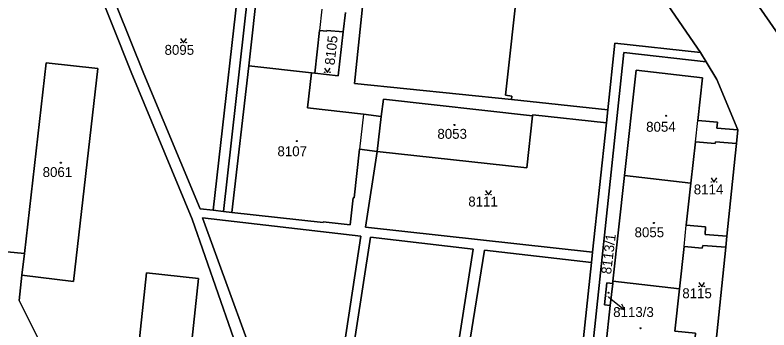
# Model space of a CAD drawing. Extents: x -596233 to -595156, y -1161235 to -1159375.
# Drawn here: x -595781 to -595651.9, y -1160086.7 to -1160032.8 of the extents above; entities that cross this region are included whole.
import ezdxf

# ---------------------------------------------------------------- set-up
doc = ezdxf.new("R2010")
doc.units = 0
for name, color, linetype in [('KN_CAR_KR', 7, 'Continuous'), ('KN_KULTURY', 7, 'Continuous'), ('KN_PARC_CIS_POM', 7, 'Continuous'), ('KN_PARC_CIS_POZ', 7, 'Continuous'), ('KN_PARC_CIS_STAV', 7, 'Continuous'), ('KN_PARC_PLOCHA', 7, 'Continuous'), ('PARC_C_SIPKA', 7, 'Continuous'), ('parcely_l', 7, 'Continuous')]:
    doc.layers.add(name, color=color, linetype=linetype)

msp = doc.modelspace()

# ---------------------------------------------------------------- linework, layer by layer
at = {"layer": 'KN_CAR_KR'}
for points in [[(-595728.44, -1160031.8), (-595728.84, -1160035.43)], [(-595721.35, -1160049.76), (-595722.02, -1160055.78)], [(-595664.51, -1160054.51), (-595664.11, -1160050.88)], [(-595666.46, -1160072.44), (-595666.07, -1160068.81)]]:
    msp.add_lwpolyline(points, dxfattribs=at)
at = {"layer": 'KN_KULTURY'}
for points in [[(-595752.6318, -1160036.8116), (-595752.1318, -1160037.5616), (-595751.6318, -1160036.8116)], [(-595728.0118, -1160041.8916), (-595727.5118, -1160042.6416), (-595727.0118, -1160041.8916)], [(-595661.8418, -1160060.7016), (-595661.3418, -1160061.4516), (-595660.8418, -1160060.7016)], [(-595700.4318, -1160062.8716), (-595699.9318, -1160063.6216), (-595699.4318, -1160062.8716)], [(-595663.9418, -1160078.5916), (-595663.4418, -1160079.3416), (-595662.9418, -1160078.5916)]]:
    msp.add_lwpolyline(points, dxfattribs=at)
for centre, radius in [((-595752.582, -1160037.5114), 0.05), ((-595751.6826, -1160037.5114), 0.05), ((-595727.962, -1160042.5914), 0.05), ((-595727.0626, -1160042.5914), 0.05), ((-595669.52, -1160050.05), 0.09), ((-595669.52, -1160050.05), 0.0398), ((-595705.76, -1160051.63), 0.09), ((-595705.76, -1160051.63), 0.0398), ((-595732.75, -1160054.4), 0.09), ((-595732.75, -1160054.4), 0.0398), ((-595773.13, -1160058.09), 0.09), ((-595773.13, -1160058.09), 0.0398), ((-595661.792, -1160061.4014), 0.05), ((-595660.8926, -1160061.4014), 0.05), ((-595700.382, -1160063.5714), 0.05), ((-595699.4826, -1160063.5714), 0.05), ((-595671.62, -1160068.42), 0.09), ((-595671.62, -1160068.42), 0.0398), ((-595663.892, -1160079.2914), 0.05), ((-595662.9926, -1160079.2914), 0.05), ((-595679.38, -1160080.38), 0.09), ((-595679.38, -1160080.38), 0.0398), ((-595673.91, -1160086.45), 0.09), ((-595673.91, -1160086.45), 0.0398)]:
    msp.add_circle(centre, radius, dxfattribs=at)
at = {"layer": 'KN_PARC_PLOCHA'}
for points in [[(-595707.96, -1159975.33), (-595710.19, -1159977.62), (-595711.17, -1159980.12), (-595711.52, -1159983.48), (-595706.01, -1159984.08), (-595706.64, -1159988.96), (-595699.98, -1159989.62), (-595692.93, -1160000.87), (-595692.29, -1160001.72), (-595694.86, -1160026.87), (-595697.01, -1160046.55), (-595695.91, -1160046.67), (-595695.98, -1160047.27), (-595722.85, -1160044.51), (-595714.7, -1159966.24), (-595714.56, -1159963.21), (-595714.61, -1159961.07), (-595715.2, -1159956.86), (-595700.41, -1159976.66), (-595702.29, -1159975.03), (-595705.09, -1159974.35)], [(-595716.96, -1159966.88), (-595717.14, -1159968.44), (-595734.13, -1159966.55), (-595745.29, -1160066.44), (-595747.03, -1160066.25), (-595741.61, -1160018.31), (-595741.43, -1160016.71), (-595737.73, -1159984.02), (-595737.57, -1159982.7), (-595735.48, -1159964.84)], [(-595717.14, -1159968.44), (-595718.31, -1159978.53), (-595721.26, -1159978.12), (-595721.24, -1159977.97), (-595722.47, -1159977.83), (-595721.66, -1159970.47), (-595732.99, -1159969.22), (-595740.97, -1160041.5), (-595743.85, -1160066.61), (-595745.29, -1160066.44), (-595734.13, -1159966.55)], [(-595663.65, -1160039.21), (-595678.3, -1160037.6), (-595679.51, -1160049.05), (-595695.98, -1160047.27), (-595695.91, -1160046.67), (-595697.01, -1160046.55), (-595694.86, -1160026.87), (-595692.29, -1160001.72), (-595692.93, -1160000.87), (-595699.98, -1159989.62), (-595706.64, -1159988.96), (-595706.01, -1159984.08), (-595711.52, -1159983.48), (-595711.17, -1159980.12), (-595710.19, -1159977.62), (-595707.96, -1159975.33), (-595690.82, -1159999.97), (-595690.15, -1160000.55)], [(-595632.71, -1160040.02), (-595632.45, -1160042.31), (-595633.09, -1160043.93), (-595634.35, -1160047.07), (-595637, -1160049.68), (-595645.18, -1160052.97), (-595646.15, -1160048.08), (-595647.28, -1160043.59), (-595650.35, -1160036.05), (-595658.77, -1160023.84), (-595673.76, -1160002.89), (-595665.31, -1160010.99)], [(-595741.61, -1160018.31), (-595747.03, -1160066.25), (-595749.26, -1160065.99), (-595758.93, -1160042.86), (-595765.81, -1160025.64), (-595772.21, -1160014.82)], [(-595724.81, -1160035.67), (-595725.67, -1160043.21), (-595729.65, -1160042.77), (-595728.84, -1160035.43), (-595727.61, -1160035.56), (-595727.59, -1160035.42)], [(-595779.81, -1160077.38), (-595779.38, -1160073.66), (-595775.62, -1160040.96), (-595766.79, -1160041.96), (-595770.99, -1160078.47)], [(-595730.23, -1160042.72), (-595730.9, -1160048.7), (-595721.35, -1160049.76), (-595718.29, -1160050.19), (-595719.01, -1160056.2), (-595722.02, -1160055.78), (-595722.95, -1160064.13), (-595723.1, -1160064.1), (-595723.61, -1160068.71), (-595728.21, -1160068.2), (-595728.23, -1160068.35), (-595743.85, -1160066.61), (-595740.97, -1160041.5)], [(-595657.26, -1160052.48), (-595657.48, -1160054.82), (-595661.09, -1160054.5), (-595661.12, -1160054.81), (-595664.51, -1160054.51), (-595665.28, -1160061.61), (-595676.63, -1160060.31), (-595674.64, -1160042.23), (-595663.31, -1160043.55), (-595664.11, -1160050.88), (-595660.74, -1160051.16), (-595660.84, -1160052.15)], [(-595692.38, -1160050.09), (-595693.37, -1160058.99), (-595719.01, -1160056.2), (-595718.29, -1160050.19), (-595717.93, -1160047.19)], [(-595679.75, -1160051.28), (-595682.1, -1160073.4), (-595720.98, -1160069.16), (-595719.01, -1160056.2), (-595693.37, -1160058.99), (-595692.38, -1160050.09), (-595692.35, -1160049.88)], [(-595657.48, -1160054.82), (-595657.68, -1160056.91), (-595659.11, -1160070.68), (-595662.87, -1160070.37), (-595662.77, -1160069.1), (-595666.07, -1160068.81), (-595665.28, -1160061.61), (-595664.51, -1160054.51), (-595661.12, -1160054.81), (-595661.09, -1160054.5)], [(-595665.28, -1160061.61), (-595666.07, -1160068.81), (-595662.77, -1160069.1), (-595662.87, -1160070.37), (-595659.11, -1160070.68), (-595659.3, -1160072.54), (-595663.27, -1160072.26), (-595663.33, -1160072.74), (-595666.46, -1160072.44), (-595667.26, -1160079.68), (-595678.62, -1160078.41), (-595676.63, -1160060.31)], [(-595727.8, -1160110.12), (-595736.66, -1160108.51), (-595737.1, -1160099.98), (-595748.88, -1160067.55), (-595721.76, -1160070.67)], [(-595708.88, -1160113.58), (-595726.21, -1160110.41), (-595720.1, -1160070.86), (-595702.56, -1160072.88)], [(-595682.29, -1160075.2), (-595686.78, -1160117.61), (-595707.2, -1160113.88), (-595700.61, -1160073.1)], [(-595659.3, -1160072.54), (-595661.02, -1160089.11), (-595664.62, -1160088.75), (-595664.47, -1160087.29), (-595668.05, -1160086.95), (-595667.26, -1160079.68), (-595666.46, -1160072.44), (-595663.33, -1160072.74), (-595663.27, -1160072.26)], [(-595762.35, -1160113.39), (-595761.95, -1160109.66), (-595758.47, -1160076.96), (-595749.57, -1160077.95), (-595753.46, -1160114.42)], [(-595667.26, -1160079.68), (-595668.05, -1160086.95), (-595664.47, -1160087.29), (-595664.62, -1160088.75), (-595661.02, -1160089.11), (-595661.22, -1160090.92), (-595665.8, -1160090.41), (-595665.85, -1160090.9), (-595668.45, -1160090.64), (-595669.23, -1160097.74), (-595680.61, -1160096.49), (-595679.08, -1160082.53), (-595678.67, -1160078.79), (-595678.62, -1160078.41)], [(-595678.67, -1160078.79), (-595679.08, -1160082.53), (-595680.09, -1160082.42), (-595679.68, -1160078.68)]]:
    msp.add_lwpolyline(points, close=True, dxfattribs=at)
for points in [[(-595714.7, -1159966.24), (-595722.85, -1160044.51), (-595695.98, -1160047.27), (-595679.51, -1160049.05), (-595679.75, -1160051.28), (-595692.35, -1160049.88), (-595692.38, -1160050.09), (-595717.93, -1160047.19), (-595718.29, -1160050.19), (-595721.35, -1160049.76), (-595730.9, -1160048.7), (-595730.23, -1160042.72), (-595729.65, -1160042.77), (-595725.67, -1160043.21), (-595724.81, -1160035.67), (-595724.43, -1160032.37)], [(-595724.43, -1160032.37), (-595724.81, -1160035.67), (-595727.59, -1160035.42), (-595727.61, -1160035.56), (-595728.84, -1160035.43), (-595729.65, -1160042.77), (-595730.23, -1160042.72), (-595740.97, -1160041.5), (-595732.99, -1159969.22)], [(-595661.02, -1160089.11), (-595659.3, -1160072.54), (-595659.11, -1160070.68), (-595657.68, -1160056.91), (-595657.48, -1160054.82), (-595657.26, -1160052.48), (-595660.83, -1160043.82), (-595662.65, -1160040.84), (-595663.65, -1160039.21), (-595690.15, -1160000.55)], [(-595658.77, -1160023.84), (-595650.35, -1160036.05)], [(-595767.51, -1160026.48), (-595761.12, -1160042.61), (-595750.67, -1160067.79), (-595739.53, -1160099.72), (-595738.52, -1160108.06), (-595753.25, -1160118.41), (-595762.56, -1160116.9), (-595762.35, -1160113.39), (-595753.46, -1160114.42), (-595749.57, -1160077.95), (-595758.47, -1160076.96), (-595761.95, -1160109.66), (-595766.41, -1160109.17), (-595772.31, -1160097.56), (-595780.29, -1160081.71), (-595779.81, -1160077.38), (-595770.99, -1160078.47), (-595766.79, -1160041.96), (-595775.62, -1160040.96), (-595779.38, -1160073.66), (-595784.75, -1160073.11)], [(-595739.53, -1160099.72), (-595750.67, -1160067.79), (-595761.12, -1160042.61), (-595767.51, -1160026.48)], [(-595765.81, -1160025.64), (-595758.93, -1160042.86), (-595749.26, -1160065.99), (-595747.03, -1160066.25), (-595745.29, -1160066.44), (-595743.85, -1160066.61), (-595728.23, -1160068.35), (-595728.21, -1160068.2), (-595723.61, -1160068.71), (-595723.1, -1160064.1), (-595722.95, -1160064.13), (-595722.02, -1160055.78), (-595719.01, -1160056.2), (-595720.98, -1160069.16), (-595682.1, -1160073.4), (-595682.29, -1160075.2), (-595700.61, -1160073.1), (-595707.2, -1160113.88)], [(-595686.78, -1160117.61), (-595682.29, -1160075.2), (-595682.1, -1160073.4), (-595679.75, -1160051.28), (-595679.51, -1160049.05), (-595678.3, -1160037.6), (-595663.65, -1160039.21), (-595662.65, -1160040.84), (-595676.77, -1160039.23), (-595685.11, -1160117.96)], [(-595685.11, -1160117.96), (-595676.77, -1160039.23), (-595662.65, -1160040.84), (-595660.83, -1160043.82), (-595657.26, -1160052.48), (-595660.84, -1160052.15), (-595660.74, -1160051.16), (-595664.11, -1160050.88), (-595663.31, -1160043.55), (-595674.64, -1160042.23), (-595676.63, -1160060.31), (-595678.62, -1160078.41), (-595678.67, -1160078.79), (-595679.68, -1160078.68), (-595680.09, -1160082.42), (-595679.08, -1160082.53), (-595680.61, -1160096.49)], [(-595727.8, -1160110.12), (-595721.76, -1160070.67), (-595748.88, -1160067.55), (-595737.1, -1160099.98)], [(-595708.88, -1160113.58), (-595702.56, -1160072.88), (-595720.1, -1160070.86), (-595726.21, -1160110.41)], [(-595784.75, -1160073.11), (-595779.38, -1160073.66), (-595779.81, -1160077.38), (-595780.29, -1160081.71), (-595772.31, -1160097.56), (-595766.41, -1160109.17), (-595761.95, -1160109.66), (-595762.35, -1160113.39), (-595762.56, -1160116.9), (-595753.25, -1160118.41), (-595753.48, -1160120.98), (-595754.02, -1160125.64), (-595754.87, -1160131.04), (-595758.27, -1160130.53), (-595758.41, -1160131.31), (-595763.81, -1160130.37), (-595763.03, -1160125.39), (-595773.46, -1160123.73), (-595772.42, -1160116.98), (-595772.28, -1160114), (-595772.45, -1160112.16), (-595775.99, -1160112.47), (-595776.36, -1160107.49), (-595786.27, -1160087.62)]]:
    msp.add_lwpolyline(points, dxfattribs=at)
at = {"layer": 'PARC_C_SIPKA'}
for points in [[(-595679.41, -1160081.1), (-595679.01, -1160081.42), (-595676.6783, -1160083.3076)], [(-595677.1409, -1160082.2898), (-595676.6783, -1160083.3076), (-595677.7701, -1160083.067)]]:
    msp.add_lwpolyline(points, dxfattribs=at)
at = {"layer": 'parcely_l'}
for points in [[(-595715.2, -1159956.86), (-595714.61, -1159961.07), (-595714.56, -1159963.21), (-595714.7, -1159966.24), (-595722.85, -1160044.51), (-595695.98, -1160047.27)], [(-595717.14, -1159968.44), (-595734.13, -1159966.55), (-595745.29, -1160066.44)], [(-595740.97, -1160041.5), (-595732.99, -1159969.22), (-595721.66, -1159970.47), (-595722.47, -1159977.83), (-595721.24, -1159977.97), (-595721.26, -1159978.12), (-595718.31, -1159978.53)], [(-595707.96, -1159975.33), (-595710.19, -1159977.62), (-595711.17, -1159980.12), (-595711.52, -1159983.48), (-595706.01, -1159984.08), (-595706.64, -1159988.96), (-595699.98, -1159989.62), (-595692.93, -1160000.87), (-595692.29, -1160001.72), (-595694.86, -1160026.87), (-595697.01, -1160046.55), (-595695.91, -1160046.67), (-595695.98, -1160047.27)], [(-595663.65, -1160039.21), (-595690.15, -1160000.55), (-595690.82, -1159999.97), (-595707.96, -1159975.33)], [(-595813.86, -1160025.43), (-595814.52, -1160021.57), (-595814.18, -1160015.68), (-595811.45, -1159996.39), (-595783.52, -1159999.51), (-595778.48, -1160007.99), (-595767.51, -1160026.48), (-595761.12, -1160042.61), (-595750.67, -1160067.79), (-595739.53, -1160099.72), (-595738.52, -1160108.06), (-595753.25, -1160118.41)], [(-595645.18, -1160052.97), (-595646.15, -1160048.08), (-595647.28, -1160043.59), (-595650.35, -1160036.05), (-595658.77, -1160023.84), (-595673.76, -1160002.89)], [(-595747.03, -1160066.25), (-595749.26, -1160065.99), (-595758.93, -1160042.86), (-595765.81, -1160025.64), (-595772.21, -1160014.82), (-595741.61, -1160018.31)], [(-595747.03, -1160066.25), (-595741.61, -1160018.31)], [(-595724.81, -1160035.67), (-595724.43, -1160032.37)], [(-595724.81, -1160035.67), (-595727.59, -1160035.42), (-595727.61, -1160035.56), (-595728.84, -1160035.43), (-595729.65, -1160042.77)], [(-595729.65, -1160042.77), (-595725.67, -1160043.21), (-595724.81, -1160035.67)], [(-595679.51, -1160049.05), (-595678.3, -1160037.6), (-595663.65, -1160039.21)], [(-595664.45, -1160121.62), (-595685.11, -1160117.96), (-595676.77, -1160039.23), (-595662.65, -1160040.84)], [(-595662.65, -1160040.84), (-595663.65, -1160039.21)], [(-595779.38, -1160073.66), (-595775.62, -1160040.96), (-595766.79, -1160041.96), (-595770.99, -1160078.47), (-595779.81, -1160077.38)], [(-595662.65, -1160040.84), (-595660.83, -1160043.82), (-595657.26, -1160052.48)], [(-595743.85, -1160066.61), (-595740.97, -1160041.5)], [(-595730.23, -1160042.72), (-595740.97, -1160041.5)], [(-595657.26, -1160052.48), (-595660.84, -1160052.15), (-595660.74, -1160051.16), (-595664.11, -1160050.88), (-595663.31, -1160043.55), (-595674.64, -1160042.23), (-595676.63, -1160060.31)], [(-595779.38, -1160073.66), (-595784.75, -1160073.11), (-595797.45, -1160048.04), (-595796.85, -1160042.85)], [(-595718.29, -1160050.19), (-595721.35, -1160049.76), (-595730.9, -1160048.7), (-595730.23, -1160042.72)], [(-595730.23, -1160042.72), (-595729.65, -1160042.77)], [(-595692.38, -1160050.09), (-595717.93, -1160047.19), (-595718.29, -1160050.19)], [(-595695.98, -1160047.27), (-595679.51, -1160049.05)], [(-595679.75, -1160051.28), (-595692.35, -1160049.88), (-595692.38, -1160050.09)], [(-595679.51, -1160049.05), (-595679.75, -1160051.28)], [(-595719.01, -1160056.2), (-595693.37, -1160058.99), (-595692.38, -1160050.09)], [(-595718.29, -1160050.19), (-595719.01, -1160056.2)], [(-595679.75, -1160051.28), (-595682.1, -1160073.4)], [(-595657.26, -1160052.48), (-595657.48, -1160054.82)], [(-595665.28, -1160061.61), (-595664.51, -1160054.51), (-595661.12, -1160054.81), (-595661.09, -1160054.5), (-595657.48, -1160054.82)], [(-595657.48, -1160054.82), (-595657.68, -1160056.91), (-595659.11, -1160070.68)], [(-595719.01, -1160056.2), (-595722.02, -1160055.78), (-595722.95, -1160064.13), (-595723.1, -1160064.1), (-595723.61, -1160068.71), (-595728.21, -1160068.2), (-595728.23, -1160068.35), (-595743.85, -1160066.61)], [(-595682.1, -1160073.4), (-595720.98, -1160069.16), (-595719.01, -1160056.2)], [(-595678.62, -1160078.41), (-595676.63, -1160060.31)], [(-595676.63, -1160060.31), (-595665.28, -1160061.61)], [(-595665.28, -1160061.61), (-595666.07, -1160068.81), (-595662.77, -1160069.1), (-595662.87, -1160070.37), (-595659.11, -1160070.68)], [(-595745.29, -1160066.44), (-595747.03, -1160066.25)], [(-595743.85, -1160066.61), (-595745.29, -1160066.44)], [(-595736.66, -1160108.51), (-595737.1, -1160099.98), (-595748.88, -1160067.55), (-595721.76, -1160070.67), (-595727.8, -1160110.12)], [(-595659.11, -1160070.68), (-595659.3, -1160072.54)], [(-595726.21, -1160110.41), (-595720.1, -1160070.86), (-595702.56, -1160072.88), (-595708.88, -1160113.58)], [(-595707.2, -1160113.88), (-595700.61, -1160073.1), (-595682.29, -1160075.2)], [(-595659.3, -1160072.54), (-595663.27, -1160072.26), (-595663.33, -1160072.74), (-595666.46, -1160072.44), (-595667.26, -1160079.68)], [(-595659.3, -1160072.54), (-595661.02, -1160089.11)], [(-595779.81, -1160077.38), (-595779.38, -1160073.66)], [(-595682.29, -1160075.2), (-595682.1, -1160073.4)], [(-595707.2, -1160113.88), (-595686.78, -1160117.61), (-595682.29, -1160075.2)], [(-595761.95, -1160109.66), (-595758.47, -1160076.96), (-595749.57, -1160077.95), (-595753.46, -1160114.42), (-595762.35, -1160113.39)], [(-595761.95, -1160109.66), (-595766.41, -1160109.17), (-595772.31, -1160097.56), (-595780.29, -1160081.71), (-595779.81, -1160077.38)], [(-595678.62, -1160078.41), (-595678.67, -1160078.79)], [(-595667.26, -1160079.68), (-595678.62, -1160078.41)], [(-595679.08, -1160082.53), (-595680.09, -1160082.42), (-595679.68, -1160078.68), (-595678.67, -1160078.79)], [(-595678.67, -1160078.79), (-595679.08, -1160082.53)], [(-595661.02, -1160089.11), (-595664.62, -1160088.75), (-595664.47, -1160087.29), (-595668.05, -1160086.95), (-595667.26, -1160079.68)], [(-595679.08, -1160082.53), (-595680.61, -1160096.49)]]:
    msp.add_lwpolyline(points, dxfattribs=at)

# ---------------------------------------------------------------- texts
at = {"layer": 'KN_PARC_CIS_POM'}
msp.add_text('8113/3', height=0.1, dxfattribs=at).set_placement((-595679.6933, -1160081.1))
at = {"layer": 'KN_PARC_CIS_POZ'}
for s, rotation, p in [('8105', 83.623706, (-595726.2861, -1160041.4474)), ('8113/1', 83.053625, (-595678.9625, -1160077.2713))]:
    msp.add_text(s, height=1.7, rotation=rotation, dxfattribs=at).set_placement(p)
for s, p in [('8095', (-595755.3766, -1160039.61)), ('8114', (-595664.7966, -1160063.52)), ('8111', (-595703.3866, -1160065.6)), ('8115', (-595666.7566, -1160081.31))]:
    msp.add_text(s, height=1.7, dxfattribs=at).set_placement(p)
at = {"layer": 'KN_PARC_CIS_STAV'}
for s, p in [('8054', (-595672.9466, -1160052.79)), ('8053', (-595708.6766, -1160054)), ('8107', (-595736.0566, -1160056.98)), ('8061', (-595776.2466, -1160060.55)), ('8055', (-595674.9266, -1160070.86)), ('8113/3', (-595678.5866, -1160084.53))]:
    msp.add_text(s, height=1.7, dxfattribs=at).set_placement(p)

doc.saveas('drawing.dxf')
